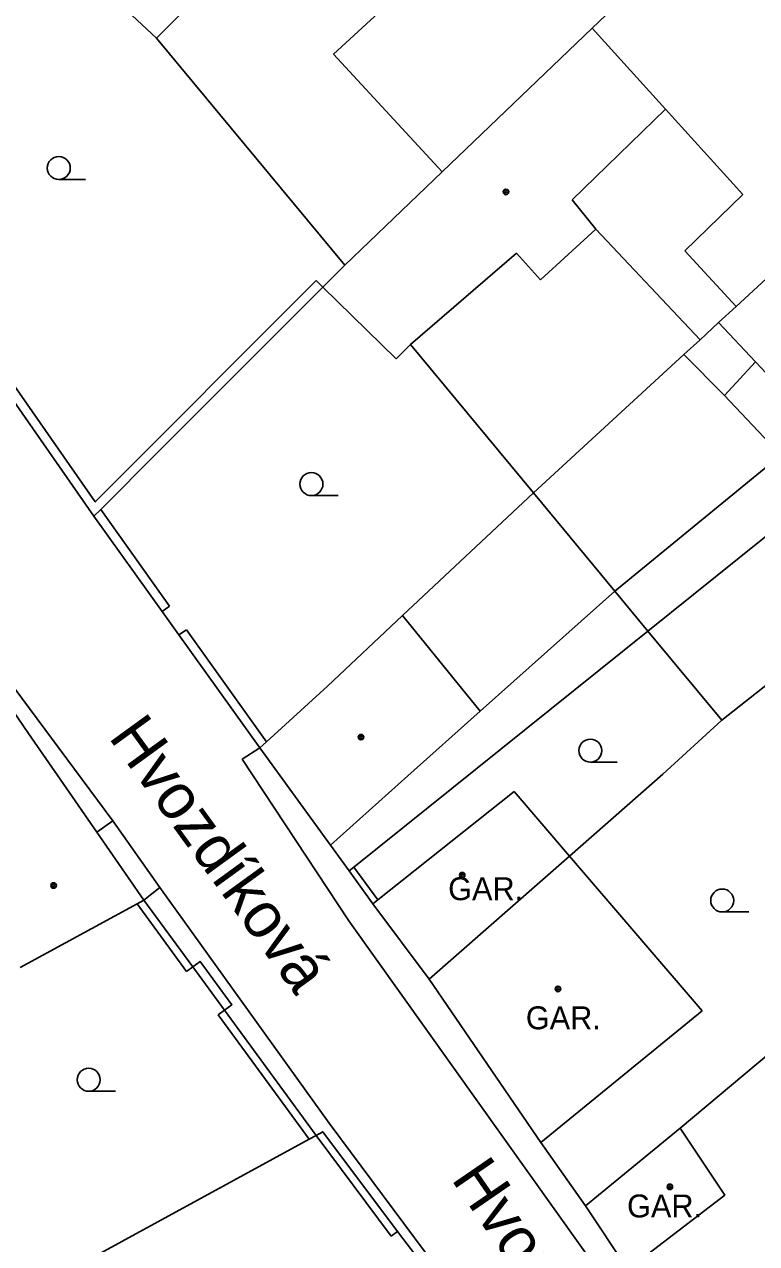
# Model space of a CAD drawing. Extents: x -598233 to -596890, y -1157848 to -1156431.
# Drawn here: x -597388.54 to -597364.59, y -1157413.39 to -1157373.54 of the extents above; entities that cross this region are included whole.
import ezdxf

# ---------------------------------------------------------------- set-up
doc = ezdxf.new("R2010")
doc.units = 0
for name, color, linetype in [('Level 10', 7, 'Continuous'), ('Level 11', 7, 'Continuous'), ('Level 36', 7, 'Continuous'), ('Level 39', 7, 'Continuous'), ('Level 41', 7, 'Continuous'), ('Level 49', 7, 'Continuous'), ('Level 5', 7, 'Continuous'), ('Level 50', 7, 'Continuous'), ('Level 6', 7, 'Continuous'), ('Level 7', 7, 'Continuous'), ('Level 8', 7, 'Continuous')]:
    doc.layers.add(name, color=color, linetype=linetype)

msp = doc.modelspace()

# ---------------------------------------------------------------- linework, layer by layer
at = {"layer": 'Level 10'}
for points in [[(-597389.88, -1157393.88), (-597385.64, -1157399.58)], [(-597381.42, -1157397.56), (-597380.84, -1157397.19)], [(-597363.4099, -1157422.78), (-597363.61, -1157422.93), (-597377.93, -1157402.84), (-597381.42, -1157397.56)], [(-597385.64, -1157399.58), (-597384.11, -1157401.76)], [(-597384.11, -1157401.76), (-597378.57, -1157409.46), (-597372.96, -1157417), (-597367.06, -1157425.19), (-597367.31, -1157425.36)]]:
    msp.add_lwpolyline(points, dxfattribs=at)
at = {"layer": 'Level 11'}
for points in [[(-597384.21, -1157373.99), (-597378.06, -1157381.4099)], [(-597366.44, -1157383.85), (-597369.85, -1157380.24)], [(-597366.44, -1157383.85), (-597365.84, -1157383.29)], [(-597366.9699, -1157384.33), (-597366.44, -1157383.85)], [(-597371.89, -1157388.86), (-597375.9099, -1157384.01)], [(-597371.89, -1157388.86), (-597366.9699, -1157384.33)], [(-597366.9699, -1157384.33), (-597365.65, -1157385.67)], [(-597365.65, -1157385.67), (-597364.63, -1157384.57)], [(-597365.65, -1157385.67), (-597363.8, -1157387.62), (-597369.23, -1157392.07)], [(-597362.18, -1157388.58), (-597368.15, -1157393.38)], [(-597376.17, -1157392.86), (-597371.89, -1157388.86)], [(-597369.23, -1157392.07), (-597371.89, -1157388.86)], [(-597369.23, -1157392.07), (-597373.63, -1157395.99)], [(-597368.15, -1157393.38), (-597369.23, -1157392.07)], [(-597361.02, -1157392.48), (-597362.12, -1157393.44), (-597365.73, -1157396.29)], [(-597368.15, -1157393.38), (-597377.76, -1157401.09)], [(-597365.73, -1157396.29), (-597368.15, -1157393.38)], [(-597370.71, -1157400.73), (-597367.6599, -1157398.05), (-597365.73, -1157396.29)], [(-597386.17, -1157399.95), (-597385.64, -1157399.58)], [(-597384.11, -1157401.76), (-597384.63, -1157402.17)], [(-597383.03, -1157404.35), (-597382.79, -1157404.17), (-597381.75, -1157405.59), (-597381.99, -1157405.77)], [(-597367.1, -1157409.62), (-597360.79, -1157404.34)]]:
    msp.add_lwpolyline(points, dxfattribs=at)
at = {"layer": 'Level 36'}
for p, q in [((-597387.4099, -1157378.615), (-597386.5349, -1157378.615)), ((-597379.15, -1157388.945), (-597378.275, -1157388.945)), ((-597370.03, -1157397.655), (-597369.155, -1157397.655)), ((-597365.7199, -1157402.555), (-597364.8449, -1157402.555)), ((-597386.43, -1157408.415), (-597385.555, -1157408.415))]:
    msp.add_line(p, q, dxfattribs=at)
for centre in [(-597387.41, -1157378.2399), (-597379.1501, -1157388.5699), (-597370.0301, -1157397.2799), (-597365.72, -1157402.1799), (-597386.4301, -1157408.0399)]:
    msp.add_circle(centre, 0.375, dxfattribs=at)
at = {"layer": 'Level 39'}
for centre, radius in [((-597372.79, -1157379.02), 0.09), ((-597372.79, -1157379.02), 0.0398), ((-597377.53, -1157396.84), 0.09), ((-597377.53, -1157396.84), 0.0398), ((-597374.2199, -1157401.35), 0.09), ((-597374.2199, -1157401.35), 0.0398), ((-597387.58, -1157401.69), 0.09), ((-597387.58, -1157401.69), 0.0398), ((-597371.09, -1157405.07), 0.09), ((-597371.09, -1157405.07), 0.0398), ((-597367.43, -1157411.54), 0.09), ((-597367.43, -1157411.54), 0.0398)]:
    msp.add_circle(centre, radius, dxfattribs=at)
at = {"layer": 'Level 5'}
for points in [[(-597378.62, -1157368.38), (-597384.21, -1157373.99)], [(-597365.2199, -1157369.14), (-597369.9699, -1157373.67)], [(-597389.31, -1157369.23), (-597387.24, -1157371.16), (-597384.21, -1157373.99)], [(-597378.43, -1157374.52), (-597375.4699, -1157371.79)], [(-597369.9699, -1157373.67), (-597374.88, -1157378.36)], [(-597367.57, -1157376.32), (-597369.9699, -1157373.67)], [(-597374.88, -1157378.36), (-597378.43, -1157374.52)], [(-597367.57, -1157376.32), (-597370.63, -1157379.28)], [(-597367.57, -1157376.32), (-597365.05, -1157379.1)], [(-597358.11, -1157376.17), (-597365.26, -1157382.76)], [(-597378.06, -1157381.4099), (-597374.88, -1157378.36)], [(-597365.05, -1157379.1), (-597366.94, -1157380.95)], [(-597370.63, -1157379.28), (-597369.85, -1157380.24)], [(-597369.85, -1157380.24), (-597371.6599, -1157381.89)], [(-597372.45, -1157381.02), (-597375.9099, -1157384.01)], [(-597372.45, -1157381.02), (-597371.6599, -1157381.89)], [(-597366.94, -1157380.95), (-597365.26, -1157382.76)], [(-597378.78, -1157382.13), (-597378.06, -1157381.4099)], [(-597376.38, -1157384.48), (-597378.78, -1157382.13)], [(-597365.26, -1157382.76), (-597365.84, -1157383.29)], [(-597365.84, -1157383.29), (-597364.63, -1157384.57)], [(-597375.9099, -1157384.01), (-597376.38, -1157384.48)], [(-597364.63, -1157384.57), (-597363.92, -1157385.32)], [(-597378.63, -1157395.17), (-597376.17, -1157392.86)], [(-597376.17, -1157392.86), (-597373.63, -1157395.99)], [(-597388.4, -1157396.7199), (-597390.07, -1157394.29)], [(-597378.63, -1157395.17), (-597380.62, -1157396.99)], [(-597373.63, -1157395.99), (-597376, -1157398.1)], [(-597387.27, -1157398.36), (-597388.4, -1157396.7199)], [(-597380.62, -1157396.99), (-597380.84, -1157397.19)], [(-597380.84, -1157397.19), (-597378.53, -1157400.37)], [(-597376, -1157398.1), (-597378.53, -1157400.37)], [(-597387.27, -1157398.36), (-597386.17, -1157399.95)], [(-597372.52, -1157398.62), (-597376.98, -1157402.1599)], [(-597372.52, -1157398.62), (-597370.71, -1157400.73)], [(-597386.17, -1157399.95), (-597384.63, -1157402.17)], [(-597370.71, -1157400.73), (-597375.3, -1157404.75)], [(-597370.71, -1157400.73), (-597366.37, -1157405.79)], [(-597384.63, -1157402.17), (-597384.85, -1157402.29)], [(-597376.98, -1157402.1599), (-597377.14, -1157402.29)], [(-597384.85, -1157402.29), (-597388.67, -1157404.37)], [(-597377.14, -1157402.29), (-597375.3, -1157404.75)], [(-597375.3, -1157404.75), (-597371.65, -1157410.09)], [(-597366.37, -1157405.79), (-597371.65, -1157410.09)], [(-597367.1, -1157409.62), (-597370.19, -1157412.1599)], [(-597367.1, -1157409.62), (-597365.63, -1157411.81)], [(-597365.63, -1157411.81), (-597368.81, -1157414.24)], [(-597370.19, -1157412.1599), (-597368.81, -1157414.24)]]:
    msp.add_lwpolyline(points, dxfattribs=at)
at = {"layer": 'Level 6'}
msp.add_lwpolyline([(-597387.27, -1157398.36), (-597388.4, -1157396.7199)], dxfattribs=at)
at = {"layer": 'Level 7'}
for points in [[(-597379, -1157381.9099), (-597386.2199, -1157389.15), (-597393.75, -1157378.35), (-597395.23, -1157376.18), (-597394.16, -1157375.07)], [(-597386.26, -1157389.62), (-597394, -1157378.52), (-597395.61, -1157376.15)], [(-597379, -1157381.9099), (-597378.78, -1157382.13)], [(-597378.78, -1157382.13), (-597384.14, -1157387.49)], [(-597384.14, -1157387.49), (-597386.04, -1157389.4)], [(-597386.04, -1157389.4), (-597386.26, -1157389.62)], [(-597383.79, -1157392.56), (-597386.04, -1157389.4)], [(-597386.26, -1157389.62), (-597384.03, -1157392.73)], [(-597384.03, -1157392.73), (-597383.79, -1157392.56)], [(-597383.23, -1157393.33), (-597383.48, -1157393.5)], [(-597380.62, -1157396.99), (-597383.23, -1157393.33)], [(-597383.48, -1157393.5), (-597380.84, -1157397.19)], [(-597377.76, -1157401.09), (-597377.92, -1157401.21)], [(-597377.92, -1157401.21), (-597377.14, -1157402.29)], [(-597377.76, -1157401.09), (-597376.98, -1157402.1599)], [(-597384.63, -1157402.17), (-597383.03, -1157404.35)], [(-597384.85, -1157402.29), (-597383.24, -1157404.5)], [(-597383.03, -1157404.35), (-597383.24, -1157404.5)], [(-597382.2, -1157405.92), (-597381.99, -1157405.77)], [(-597381.99, -1157405.77), (-597379, -1157409.86)], [(-597382.2, -1157405.92), (-597379.2199, -1157409.98)], [(-597379, -1157409.86), (-597378.78, -1157409.74), (-597376.34, -1157413)], [(-597387.82, -1157414.68), (-597379.2199, -1157409.98)], [(-597379, -1157409.86), (-597379.2199, -1157409.98)], [(-597379, -1157409.86), (-597376.54, -1157413.15)], [(-597376.34, -1157413), (-597376.54, -1157413.15)]]:
    msp.add_lwpolyline(points, dxfattribs=at)
at = {"layer": 'Level 8'}
for points in [[(-597384.03, -1157392.73), (-597383.48, -1157393.5)], [(-597378.53, -1157400.37), (-597377.92, -1157401.21)], [(-597381.99, -1157405.77), (-597383.03, -1157404.35)], [(-597371.65, -1157410.09), (-597370.19, -1157412.1599)], [(-597375.7, -1157413.83), (-597376.34, -1157413)]]:
    msp.add_lwpolyline(points, dxfattribs=at)

# ---------------------------------------------------------------- texts
at = {"layer": 'Level 41'}
for p in [(-597374.68, -1157402.17), (-597372.14, -1157406.39), (-597368.83, -1157412.54)]:
    msp.add_text('GAR.', height=0.75, dxfattribs=at).set_placement(p)
at = {"layer": 'Level 49'}
msp.add_text('Hvozdíková', height=1.5, rotation=306, dxfattribs=at).set_placement((-597385.81, -1157396.84))
at = {"layer": 'Level 50'}
msp.add_text('Hvozdíková', height=1.5, rotation=304.50171, dxfattribs=at).set_placement((-597374.6048, -1157411.2784))

doc.saveas('drawing.dxf')
